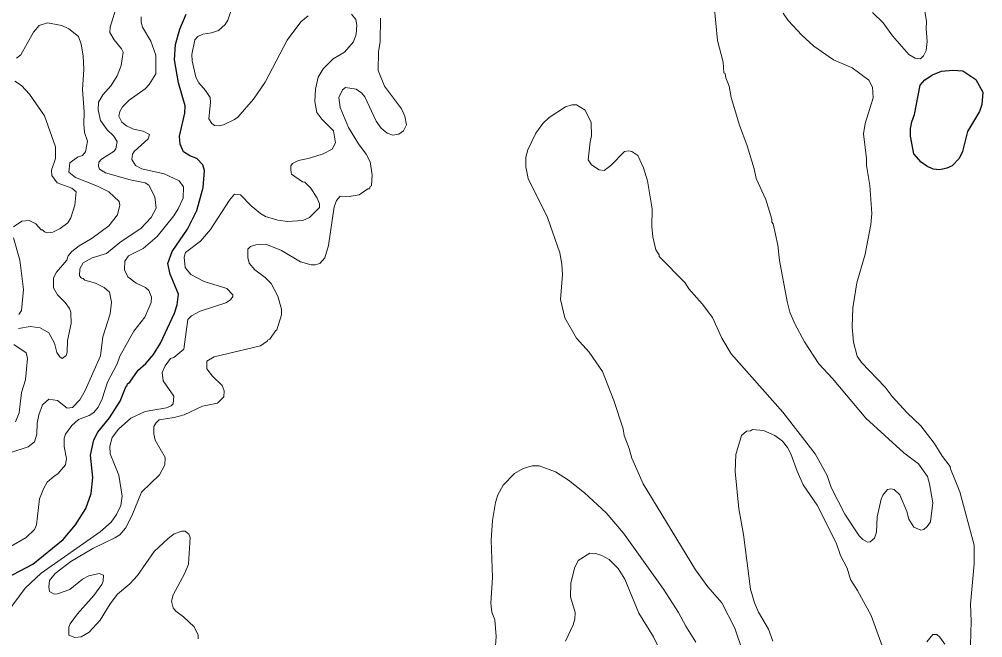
# Model space of a CAD drawing. Extents: x 598.3 to 623.2, y 6902.2 to 6930.1.
# Drawn here: x 616.767 to 619.216, y 6922.232 to 6923.804 of the extents above; entities that cross this region are included whole.
import ezdxf

# ---------------------------------------------------------------- set-up
doc = ezdxf.new("R2010")
doc.units = 0
doc.header["$LTSCALE"] = 0.032
doc.layers.add('1', color=7, linetype='Continuous', lineweight=25)
doc.layers.add('2', color=7, linetype='Continuous', lineweight=13)

msp = doc.modelspace()

# ---------------------------------------------------------------- linework, layer by layer
at = {"layer": '1'}
for points in [[(617.1444, 6923.1832), (617.1555, 6923.2135), (617.1945, 6923.2701), (617.2183, 6923.318), (617.2343, 6923.3763), (617.2381, 6923.4197), (617.2339, 6923.4341), (617.218, 6923.45), (617.2005, 6923.4572), (617.1846, 6923.4673), (617.1761, 6923.4867), (617.1743, 6923.507), (617.188, 6923.565), (617.1888, 6923.5844), (617.1719, 6923.6424), (617.1614, 6923.7007), (617.1638, 6923.7402), (617.1752, 6923.779), (617.191, 6923.817)], [(616.7164, 6922.3744), (616.8014, 6922.4189), (616.8783, 6922.4814), (616.91, 6922.519), (616.9358, 6922.5603), (616.9493, 6922.5988), (616.9541, 6922.6387), (616.9477, 6922.6959), (616.9567, 6922.7348), (616.9664, 6922.7542), (616.9961, 6922.7911), (617.0236, 6922.833), (617.0389, 6922.8714), (617.0415, 6922.8731), (617.0417, 6922.8776), (617.048, 6922.8812), (617.0689, 6922.9123), (617.089, 6922.9293), (617.1083, 6922.9521), (617.1256, 6922.9804), (617.1616, 6923.057), (617.168, 6923.0784), (617.1718, 6923.1052), (617.1506, 6923.1561), (617.1444, 6923.1832)]]:
    msp.add_lwpolyline(points, dxfattribs=at)
msp.add_lwpolyline([(619.0564, 6923.6362), (619.069, 6923.6498), (619.0885, 6923.6628), (619.1114, 6923.6724), (619.1394, 6923.6751), (619.1656, 6923.6726), (619.1986, 6923.651), (619.2158, 6923.6184), (619.2132, 6923.587), (619.2074, 6923.5693), (619.1775, 6923.5191), (619.1648, 6923.4679), (619.1556, 6923.4497), (619.1382, 6923.4316), (619.1247, 6923.4254), (619.107, 6923.4212), (619.0898, 6923.4233), (619.0736, 6923.4305), (619.0594, 6923.4405), (619.0403, 6923.462), (619.0322, 6923.5071), (619.0321, 6923.5264), (619.0353, 6923.5437), (619.0425, 6923.5619)], close=True, dxfattribs=at)
at = {"layer": '2'}
for points in [[(618.553, 6922.9934), (618.576, 6922.9539), (618.7076, 6922.8055), (618.79, 6922.6989), (618.8205, 6922.6444), (618.8309, 6922.6134), (618.8652, 6922.5455), (618.9016, 6922.4909), (618.9113, 6922.4813), (618.9232, 6922.4747), (618.9296, 6922.4758), (618.9405, 6922.4853), (618.9455, 6922.5), (618.9479, 6922.5392), (618.9576, 6922.5842), (618.9621, 6922.5939), (618.9739, 6922.6082), (618.9825, 6922.6106), (618.9908, 6922.6082), (619.0054, 6922.595), (619.0228, 6922.5524), (619.0283, 6922.5332), (619.041, 6922.5128), (619.0582, 6922.5056), (619.0661, 6922.5072), (619.0748, 6922.5142), (619.0831, 6922.5262), (619.0887, 6922.5745), (619.0806, 6922.6231), (619.0753, 6922.6413), (619.0523, 6922.6736), (619.015, 6922.7015), (618.9191, 6922.79), (618.8341, 6922.8911), (618.7993, 6922.9282), (618.7626, 6922.9844), (618.738, 6923.0297), (618.7257, 6923.0598), (618.7185, 6923.0868), (618.6994, 6923.191), (618.6946, 6923.2297), (618.6831, 6923.2839), (618.68, 6923.2883), (618.6798, 6923.2956), (618.6641, 6923.3455), (618.6396, 6923.3994), (618.6346, 6923.424), (618.6168, 6923.4822), (618.5977, 6923.5345), (618.5764, 6923.6053), (618.5715, 6923.6344), (618.5631, 6923.6549), (618.561, 6923.6665), (618.5574, 6923.6681), (618.556, 6923.6948), (618.5415, 6923.7499), (618.5286, 6923.8834)], [(619.0613, 6923.8718), (619.0725, 6923.7981), (619.0718, 6923.781), (619.0749, 6923.7474), (619.0717, 6923.7248), (619.0653, 6923.711), (619.0577, 6923.7035), (619.0438, 6923.7052), (619.0279, 6923.7142), (618.9861, 6923.7623), (618.9624, 6923.7947), (618.9353, 6923.8212)], [(616.7457, 6922.7024), (616.7897, 6922.7169), (616.8054, 6922.7302), (616.8116, 6922.7491), (616.8123, 6922.7773), (616.8167, 6922.7986), (616.826, 6922.8238), (616.8421, 6922.8381), (616.8638, 6922.8346), (616.8887, 6922.8157), (616.9022, 6922.8168), (616.9208, 6922.8363), (616.9346, 6922.8607), (616.9735, 6922.9484), (616.9793, 6922.997), (616.9979, 6923.0553), (617.0018, 6923.0845), (616.9959, 6923.1103), (616.9827, 6923.1225), (616.9604, 6923.1328), (616.9333, 6923.1408), (616.9298, 6923.1447), (616.9249, 6923.1459), (616.9202, 6923.1517), (616.9209, 6923.1699), (616.9295, 6923.1849), (616.9519, 6923.1979), (616.9883, 6923.2082), (617.0226, 6923.2367), (617.0767, 6923.2733), (617.102, 6923.3002), (617.1151, 6923.3239), (617.1113, 6923.3524), (617.0964, 6923.382), (617.0869, 6923.3879), (617.0489, 6923.3956), (616.9861, 6923.4138), (616.9712, 6923.4232), (616.9687, 6923.4304), (616.9695, 6923.441), (616.9759, 6923.4484), (617.0079, 6923.4685), (617.0123, 6923.4747), (617.0155, 6923.493), (617.0069, 6923.5081), (616.9907, 6923.5228), (616.9737, 6923.547), (616.9678, 6923.5735), (616.9687, 6923.5931), (616.9791, 6923.6118), (617.0004, 6923.6354), (617.0162, 6923.66), (617.0262, 6923.6867), (617.0309, 6923.7207), (617.0272, 6923.7288), (617.0083, 6923.7519), (616.9971, 6923.7707), (616.9979, 6923.7839), (617.0156, 6923.8416)], [(617.5016, 6923.8129), (617.4825, 6923.7977), (617.4475, 6923.7507), (617.3919, 6923.6441), (617.3622, 6923.6009), (617.3226, 6923.5555), (617.3143, 6923.5489), (617.2863, 6923.5359), (617.2751, 6923.5335), (617.2628, 6923.5343), (617.2563, 6923.5388), (617.2489, 6923.5513), (617.2528, 6923.5925), (617.2519, 6923.6053), (617.24, 6923.6231), (617.2232, 6923.6422), (617.2156, 6923.6571), (617.2068, 6923.6983), (617.206, 6923.7144), (617.2133, 6923.7514), (617.2211, 6923.7607), (617.2333, 6923.7666), (617.2555, 6923.7699), (617.273, 6923.7755), (617.2902, 6923.791), (617.2967, 6923.8017), (617.3093, 6923.8365)], [(617.0772, 6923.8101), (617.0767, 6923.7969), (617.0799, 6923.7844), (617.1012, 6923.7485), (617.1142, 6923.7129), (617.1144, 6923.6651), (617.097, 6923.6382), (617.0868, 6923.6272), (617.0467, 6923.5984), (617.0297, 6923.5817), (617.0229, 6923.5696), (617.0197, 6923.5578), (617.028, 6923.5429), (617.0392, 6923.533), (617.0576, 6923.5249), (617.082, 6923.5196), (617.0981, 6923.5113), (617.0948, 6923.5), (617.059, 6923.4681), (617.0546, 6923.4614), (617.0529, 6923.4472), (617.0625, 6923.4325), (617.0784, 6923.424), (617.1352, 6923.4113), (617.173, 6923.3931), (617.184, 6923.3778), (617.1838, 6923.3495), (617.1709, 6923.322), (617.1595, 6923.3041), (617.1178, 6923.2519), (617.0816, 6923.2209), (617.045, 6923.203), (617.0355, 6923.1888), (617.0347, 6923.1673), (617.0428, 6923.1489), (617.0645, 6923.1334)], [(617.1531, 6922.8212), (617.158, 6922.8267), (617.1597, 6922.846), (617.1324, 6922.8845), (617.1298, 6922.906), (617.1377, 6922.9228), (617.1515, 6922.9415), (617.1598, 6922.9442), (617.1849, 6922.9654), (617.1954, 6923.0411), (617.2045, 6923.0504), (617.2271, 6923.062), (617.2922, 6923.0832), (617.3037, 6923.0907), (617.3096, 6923.0994), (617.3098, 6923.1033), (617.2949, 6923.1198), (617.2368, 6923.1371), (617.2034, 6923.1548), (617.1886, 6923.1733), (617.1857, 6923.1989), (617.1891, 6923.2114), (617.2277, 6923.2396), (617.2534, 6923.2693), (617.3015, 6923.3439), (617.314, 6923.3595), (617.3294, 6923.3578), (617.3566, 6923.3301), (617.3801, 6923.3104), (617.3929, 6923.3028), (617.4239, 6923.293), (617.4489, 6923.2897), (617.4878, 6923.2921), (617.5049, 6923.2999), (617.5304, 6923.3258), (617.5304, 6923.3348), (617.5245, 6923.3493), (617.5077, 6923.3747), (617.4927, 6923.3898), (617.4867, 6923.3911), (617.4592, 6923.4107), (617.4569, 6923.4205), (617.4576, 6923.4316), (617.4617, 6923.4378), (617.4764, 6923.4448), (617.5045, 6923.4508), (617.5391, 6923.4617), (617.5619, 6923.4736), (617.5709, 6923.4898), (617.5657, 6923.5202), (617.5363, 6923.5502), (617.5231, 6923.5669), (617.5184, 6923.5949), (617.5201, 6923.6266), (617.5266, 6923.6573), (617.5394, 6923.6783), (617.565, 6923.7032), (617.5932, 6923.7208), (617.6165, 6923.7469), (617.6235, 6923.7659), (617.6251, 6923.7887), (617.6221, 6923.8032), (617.6116, 6923.8171)], [(618.7088, 6923.8197), (618.721, 6923.8007), (618.756, 6923.7634), (618.7868, 6923.7358), (618.8369, 6923.701), (618.8839, 6923.6807), (618.9266, 6923.6494), (618.9357, 6923.6316), (618.9374, 6923.6042), (618.9172, 6923.5394), (618.913, 6923.5128), (618.9204, 6923.4499), (618.9204, 6923.432), (618.9285, 6923.3819), (618.9341, 6923.3103), (618.9317, 6923.282), (618.9171, 6923.207), (618.8959, 6923.1339), (618.8856, 6923.0705), (618.8839, 6923.0221), (618.887, 6922.9831), (618.8968, 6922.9478), (618.9078, 6922.9315), (618.9675, 6922.8686), (618.9857, 6922.845), (619.0237, 6922.8036), (619.0583, 6922.7706), (619.0927, 6922.7264), (619.1137, 6922.6929), (619.1331, 6922.6673), (619.1335, 6922.661), (619.1572, 6922.6026), (619.194, 6922.467), (619.1939, 6922.4199), (619.1843, 6922.3171), (619.1867, 6922.2736), (619.1844, 6922.213)], [(616.7647, 6923.0178), (616.7945, 6923.0227), (616.8198, 6923.0193), (616.8422, 6923.0073), (616.8569, 6922.9807), (616.8623, 6922.957), (616.8702, 6922.9462), (616.8763, 6922.9419), (616.8858, 6922.9495), (616.8886, 6922.9574), (616.8894, 6922.9876), (616.899, 6923.0308), (616.8983, 6923.0594), (616.8944, 6923.0691), (616.8838, 6923.0839), (616.8639, 6923.1032), (616.8538, 6923.1217), (616.8539, 6923.1465), (616.8618, 6923.1612), (616.8879, 6923.1914), (616.891, 6923.2023), (616.9006, 6923.2136), (616.9191, 6923.2284), (616.9523, 6923.2475), (616.9943, 6923.2791), (617.0163, 6923.3066), (617.0229, 6923.3317), (617.0205, 6923.3412), (616.9946, 6923.365), (616.966, 6923.3802), (616.9099, 6923.4018), (616.8927, 6923.4154), (616.8951, 6923.4394), (616.9151, 6923.4532), (616.9279, 6923.4574), (616.9356, 6923.4667), (616.9403, 6923.4938), (616.9331, 6923.5165), (616.9307, 6923.537), (616.9323, 6923.5689), (616.9281, 6923.6259), (616.9314, 6923.6765), (616.9298, 6923.7113), (616.9242, 6923.7412), (616.9175, 6923.7601), (616.8929, 6923.7794), (616.8753, 6923.7885), (616.8386, 6923.7949), (616.8176, 6923.7886), (616.8032, 6923.7717), (616.7709, 6923.7138), (616.7603, 6923.7054)], [(617.6851, 6923.8071), (617.6842, 6923.7474), (617.6803, 6923.721), (617.6795, 6923.6736), (617.6952, 6923.6343)], [(616.756, 6923.6466), (616.7726, 6923.6356), (616.7932, 6923.6133), (616.8309, 6923.5588), (616.8594, 6923.4795), (616.8594, 6923.4504), (616.8493, 6923.4202), (616.85, 6923.4072), (616.8633, 6923.3882), (616.9004, 6923.3748), (616.9119, 6923.365), (616.9086, 6923.3313), (616.8978, 6923.2989), (616.8903, 6923.2868), (616.8713, 6923.2718), (616.8522, 6923.2629), (616.839, 6923.2615), (616.8308, 6923.2637), (616.8264, 6923.2685), (616.823, 6923.2689), (616.8093, 6923.2839), (616.7921, 6923.2922), (616.7733, 6923.2908), (616.752, 6923.2768)], [(617.6952, 6923.6343), (617.7385, 6923.5763), (617.7467, 6923.558), (617.7513, 6923.5359), (617.7439, 6923.5204), (617.7314, 6923.5116), (617.7164, 6923.5092), (617.702, 6923.5142), (617.6868, 6923.5275), (617.6743, 6923.5447), (617.6454, 6923.6071), (617.6379, 6923.6162), (617.6233, 6923.6265), (617.5964, 6923.6305), (617.5888, 6923.6249), (617.5791, 6923.6055), (617.5823, 6923.5794), (617.6036, 6923.5289), (617.6292, 6923.4874), (617.6488, 6923.4612), (617.6588, 6923.4413), (617.664, 6923.4083), (617.6623, 6923.3805), (617.6591, 6923.3786), (617.6568, 6923.3726), (617.6526, 6923.3729), (617.6306, 6923.3579), (617.6055, 6923.3538), (617.5825, 6923.3545), (617.5737, 6923.3437), (617.5677, 6923.3273), (617.5529, 6923.229), (617.5435, 6923.1978), (617.5305, 6923.1834), (617.5193, 6923.1799), (617.5092, 6923.1797), (617.4822, 6923.1876), (617.4339, 6923.2159), (617.3934, 6923.2322), (617.3685, 6923.2307), (617.3544, 6923.226), (617.3478, 6923.2194), (617.3479, 6923.1986), (617.351, 6923.1842), (617.3659, 6923.1669), (617.3916, 6923.1477), (617.407, 6923.1323), (617.4245, 6923.1002), (617.4332, 6923.067), (617.4334, 6923.0529), (617.4219, 6923.0146), (617.418, 6923.0121), (617.4035, 6922.9905), (617.398, 6922.9886), (617.3967, 6922.9854), (617.3805, 6922.9741), (617.262, 6922.9458), (617.2439, 6922.9351), (617.2439, 6922.9153), (617.2578, 6922.897), (617.2827, 6922.8729), (617.2876, 6922.8591), (617.2873, 6922.8443), (617.2704, 6922.8285), (617.2326, 6922.8202), (617.1857, 6922.7988), (617.1604, 6922.7917), (617.1228, 6922.7854), (617.1138, 6922.7775), (617.1088, 6922.7688), (617.1086, 6922.7492), (617.1124, 6922.7344), (617.1375, 6922.69), (617.137, 6922.6714), (617.1234, 6922.6463), (617.0773, 6922.602), (617.0534, 6922.5413), (617.0369, 6922.5099), (617.0223, 6922.4934), (617.01, 6922.4854), (616.9539, 6922.4583), (616.898, 6922.4258), (616.8584, 6922.3951), (616.8439, 6922.3774), (616.8424, 6922.3612), (616.8441, 6922.3494), (616.8556, 6922.3427), (616.8641, 6922.3434), (616.8951, 6922.3545), (616.928, 6922.3806), (616.9439, 6922.3894), (616.9701, 6922.3954), (616.9813, 6922.3905), (616.9801, 6922.3757), (616.9766, 6922.3668), (616.9564, 6922.3392), (616.9146, 6922.2922), (616.896, 6922.2668), (616.8927, 6922.259), (616.8928, 6922.2382)], [(618.6061, 6922.196), (618.5856, 6922.256), (618.5526, 6922.3202), (618.5168, 6922.361), (618.4856, 6922.4042), (618.353, 6922.6226), (618.3239, 6922.6886), (618.3173, 6922.7132), (618.3044, 6922.7456), (618.3018, 6922.7626), (618.2785, 6922.8346), (618.249, 6922.9083), (618.2154, 6922.9577), (618.1835, 6922.9935), (618.1539, 6923.0448), (618.1425, 6923.0914), (618.1473, 6923.155), (618.1464, 6923.1813), (618.1408, 6923.2104), (618.1096, 6923.3003), (618.0603, 6923.3993), (618.0543, 6923.4288), (618.0543, 6923.4536), (618.0597, 6923.4725), (618.0799, 6923.5146), (618.0978, 6923.5391), (618.1136, 6923.5547), (618.1552, 6923.5811), (618.1711, 6923.5867), (618.1829, 6923.5868), (618.2055, 6923.573), (618.2208, 6923.5413), (618.2217, 6923.5081), (618.2178, 6923.4924), (618.2128, 6923.4469), (618.2214, 6923.4342), (618.2407, 6923.4212), (618.2533, 6923.4194), (618.2703, 6923.4322), (618.305, 6923.468), (618.3156, 6923.4695), (618.3237, 6923.4678), (618.3392, 6923.4579), (618.3534, 6923.4267), (618.3634, 6923.3937), (618.3756, 6923.322), (618.3747, 6923.2772), (618.3771, 6923.2509), (618.3851, 6923.2175), (618.3931, 6923.205), (618.3935, 6923.2008), (618.4593, 6923.1339), (618.469, 6923.1191), (618.503, 6923.0805), (618.5292, 6923.0456), (618.553, 6922.9934)], [(616.7526, 6923.2488), (616.7686, 6923.1916), (616.7776, 6923.1168), (616.7727, 6923.0634), (616.7662, 6923.0533)], [(617.0645, 6923.1334), (617.0876, 6923.1222), (617.0961, 6923.1146), (617.103, 6923.0977), (617.1022, 6923.0842), (617.0862, 6923.0464), (617.0579, 6923.0115), (617.0224, 6922.9475), (617.0155, 6922.9285), (616.9912, 6922.8816), (616.9776, 6922.8394), (616.9677, 6922.8176), (616.9564, 6922.8047), (616.9447, 6922.7971), (616.9179, 6922.7868), (616.9006, 6922.7709), (616.8845, 6922.7489), (616.8813, 6922.7391), (616.8813, 6922.7181), (616.887, 6922.6874), (616.8845, 6922.6716), (616.8651, 6922.6481), (616.8554, 6922.6429), (616.8382, 6922.6274), (616.8282, 6922.6107), (616.8187, 6922.5846), (616.8108, 6922.5192), (616.8057, 6922.5068), (616.7841, 6922.487), (616.7133, 6922.4459)], [(616.7576, 6922.7804), (616.767, 6922.8036), (616.7729, 6922.8549), (616.7825, 6922.8873), (616.7881, 6922.9417), (616.7842, 6922.9559), (616.7531, 6922.9769)], [(616.7364, 6922.2958), (616.7817, 6922.3581), (616.8228, 6922.396), (616.9729, 6922.5007), (617.0008, 6922.5254), (617.0139, 6922.5448), (617.0247, 6922.5683), (617.0285, 6922.5915), (617.0198, 6922.6449), (616.9979, 6922.6989), (616.9971, 6922.7186), (617.0028, 6922.7411), (617.0196, 6922.762), (617.0503, 6922.79), (617.0871, 6922.8066), (617.1409, 6922.8159), (617.1531, 6922.8212)], [(618.9955, 6922.1131), (618.9323, 6922.2879), (618.8979, 6922.3519), (618.8801, 6922.3794), (618.8713, 6922.4082), (618.8543, 6922.4406), (618.843, 6922.473), (618.7948, 6922.5692), (618.7594, 6922.6207), (618.7438, 6922.6551), (618.7283, 6922.6992), (618.7193, 6922.7155), (618.7065, 6922.7312), (618.687, 6922.746), (618.6587, 6922.7588), (618.6306, 6922.7612), (618.6254, 6922.758), (618.6152, 6922.7571), (618.6025, 6922.7459), (618.5885, 6922.6978), (618.5869, 6922.6546), (618.5957, 6922.5596), (618.6079, 6922.4944), (618.6258, 6922.3554), (618.6358, 6922.3208), (618.6461, 6922.2971), (618.6709, 6922.2539), (618.6824, 6922.2227)], [(617.9764, 6922.199), (617.979, 6922.2349), (617.9756, 6922.2769), (617.968, 6922.2969), (617.9652, 6922.3195), (617.9701, 6922.385), (617.9667, 6922.4799), (617.9701, 6922.5295), (617.9773, 6922.5754), (617.9835, 6922.5947), (617.9971, 6922.62), (618.0259, 6922.6494), (618.0478, 6922.662), (618.071, 6922.6689), (618.088, 6922.6688), (618.1297, 6922.6534), (618.1626, 6922.6327), (618.2033, 6922.6), (618.2583, 6922.5489), (618.3024, 6922.4978), (618.4041, 6922.3554), (618.4429, 6922.2955), (618.461, 6922.2614), (618.4867, 6922.2204)], [(616.8928, 6922.2382), (616.9084, 6922.2326), (616.9247, 6922.2342), (616.9446, 6922.2458), (616.9726, 6922.2761), (616.9977, 6922.3182), (617.0166, 6922.3427), (617.0478, 6922.3692), (617.0672, 6922.3902), (617.1102, 6922.4511), (617.1451, 6922.4843), (617.1611, 6922.4963), (617.1802, 6922.5028), (617.1889, 6922.5028), (617.1978, 6922.4954), (617.2011, 6922.4865), (617.197, 6922.4191), (617.1879, 6922.3958), (617.1579, 6922.3409), (617.1536, 6922.3245), (617.1578, 6922.3078), (617.1647, 6922.2996), (617.1844, 6922.2849), (617.2115, 6922.2593), (617.222, 6922.2387), (617.222, 6922.2291)], [(618.408, 6922.1742), (618.3791, 6922.2337), (618.3413, 6922.2946), (618.3065, 6922.3805), (618.2896, 6922.4077), (618.266, 6922.4303), (618.248, 6922.4405), (618.2323, 6922.4455), (618.2168, 6922.447), (618.1879, 6922.4277), (618.1779, 6922.4083), (618.169, 6922.3709), (618.1684, 6922.3357), (618.1795, 6922.2963), (618.1788, 6922.2793), (618.1744, 6922.2642), (618.1553, 6922.2227)], [(619.1193, 6922.2151), (619.1067, 6922.2332), (619.0989, 6922.2398), (619.089, 6922.2398), (619.0739, 6922.2215)]]:
    msp.add_lwpolyline(points, dxfattribs=at)

doc.saveas('drawing.dxf')
